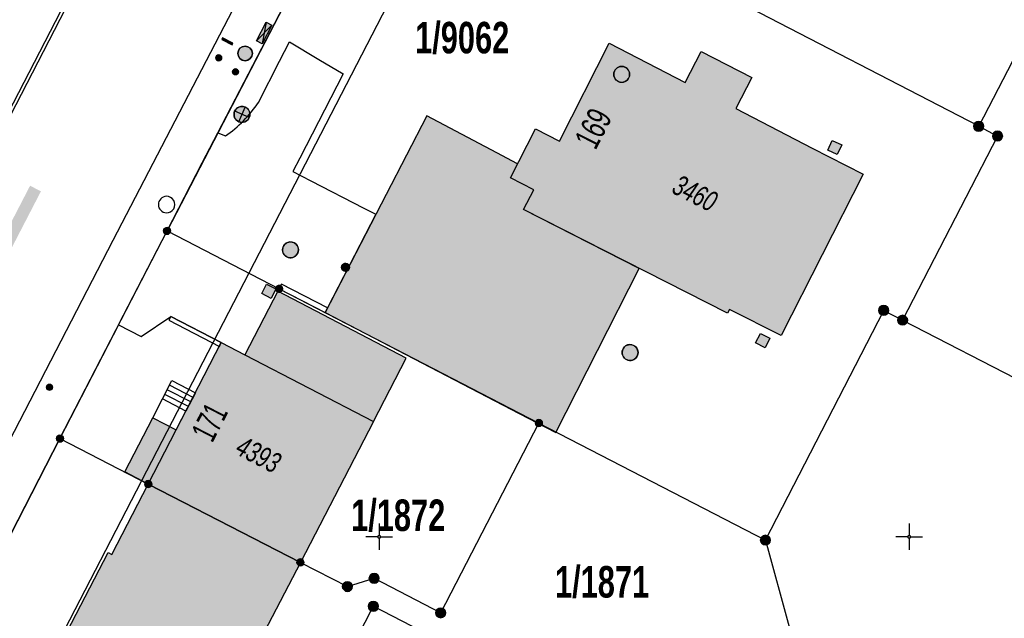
# Model space of a CAD drawing. Header units: metres. Extents: x 2695560 to 2696939, y 1260491 to 1262050.
# Tile 698 of 1005: x 2696359 to 2696405, y 1260746 to 1260774. Entities that reach past the tile are written whole.
import ezdxf

# ---------------------------------------------------------------- set-up
doc = ezdxf.new("R2010")
doc.units = ezdxf.units.M
doc.linetypes.add('AUSGEZOGEN', pattern=[0])
for name, color, linetype in [('XR$1$AV_Flächen (EO)', 7, 'AUSGEZOGEN'), ('XR$1$AV_Gebäudeflächen (BB)', 7, 'AUSGEZOGEN'), ('XR$1$AV_Gebäudeflächen ut.', 7, 'AUSGEZOGEN'), ('XR$1$AV_Grenzpunkte', 7, 'AUSGEZOGEN'), ('XR$1$AV_Grundstück-Nr.', 7, 'AUSGEZOGEN'), ('XR$1$AV_Haus-Nr.', 7, 'AUSGEZOGEN'), ('XR$1$AV_Koordinatennetzpunkte', 7, 'AUSGEZOGEN'), ('XR$1$AV_Linien (BB)', 7, 'AUSGEZOGEN'), ('XR$1$AV_Linien (EO)', 7, 'AUSGEZOGEN'), ('XR$1$AV_Versicherung-Nr.', 7, 'AUSGEZOGEN'), ('XR$1$AV_Waldflächen', 7, 'AUSGEZOGEN'), ('XR$1$AW_LK_Schachtdeckel', 24, 'AUSGEZOGEN'), ('XR$1$EW_LK_Bauwerk', 1, 'AUSGEZOGEN'), ('XR$1$EW_LK_Knoten', 1, 'AUSGEZOGEN'), ('XR$1$FM_LK_SW_TRASSEKNOTEN', 94, 'AUSGEZOGEN'), ('XR$1$Liegenschaftsgrenzen', 7, 'AUSGEZOGEN'), ('XR$1$PFAV', 255, 'AUSGEZOGEN'), ('XR$1$PFAW', 255, 'AUSGEZOGEN'), ('XR$1$PFEW', 255, 'AUSGEZOGEN'), ('XR$1$RAEW', 8, 'AUSGEZOGEN'), ('XR$1$RP_Abstandslinie', 7, 'AUSGEZOGEN')]:
    doc.layers.add(name, color=color, linetype=linetype)
doc.styles.add('ARIAL', font='arial.ttf')

# ---------------------------------------------------------------- blocks, each defined once
blk = doc.blocks.new('COMPLEXOBJECT_79')
at = {"layer": 'XR$1$AV_Linien (BB)', "color": 7, "linetype": 'AUSGEZOGEN', "transparency": 33554687}
blk.add_line((6357.253, 10742.409), (6358.335, 10741.781), dxfattribs=at)
blk.add_arc((6359.021, 10745.452), 3.519, 168.4729, 239.8375, dxfattribs=at)
blk = doc.blocks.new('COMPLEXOBJECT_166')
at = {"layer": 'XR$1$AV_Linien (BB)', "color": 7, "linetype": 'AUSGEZOGEN', "transparency": 33554687}
blk.add_lwpolyline([(6348.718, 10737.459), (6362.448, 10763.978), (6401.174, 10838.496)], dxfattribs=at)
blk = doc.blocks.new('COMPLEXOBJECT_716')
at = {"layer": 'XR$1$AV_Linien (BB)', "color": 7, "linetype": 'AUSGEZOGEN', "transparency": 33554687}
blk.add_line((6367.391, 10769.048), (6367.742, 10768.892), dxfattribs=at)
blk.add_lwpolyline([(6369.302, 10770.473), (6370.301, 10772.413), (6370.773, 10773.33), (6372.154, 10772.505), (6373.295, 10771.823), (6371.255, 10767.852), (6370.929, 10767.217), (6371.767, 10766.784), (6374.281, 10765.487), (6374.84, 10765.199), (6372.564, 10760.789), (6370.394, 10761.91), (6370.272, 10761.697), (6370.223, 10761.581), (6368.663, 10758.572)], dxfattribs=at)
for centre, radius, start, end in [((6364.421, 10773.731), 5.869, 315.4207, 326.2764), ((6364.49, 10773.644), 5.758, 304.3842, 315.5542)]:
    blk.add_arc(centre, radius, start, end, dxfattribs=at)
blk = doc.blocks.new('BAV15')
at = {"layer": 'XR$1$PFAV', "transparency": 33554687}
blk.add_hatch(color=7, dxfattribs=at).paths.add_polyline_path([(0.5, 0), (0.49, 0.1), (0.46, 0.2), (0.41, 0.29), (0.34, 0.36), (0.26, 0.42), (0.17, 0.47), (0.08, 0.49), (-0.03, 0.5), (-0.13, 0.48), (-0.22, 0.45), (-0.31, 0.4), (-0.38, 0.33), (-0.44, 0.24), (-0.48, 0.15), (-0.5, 0.05), (-0.5, -0.05), (-0.48, -0.15), (-0.44, -0.24), (-0.38, -0.33), (-0.31, -0.4), (-0.22, -0.45), (-0.13, -0.48), (-0.03, -0.5), (0.08, -0.49), (0.17, -0.47), (0.26, -0.42), (0.34, -0.36), (0.41, -0.29), (0.46, -0.2), (0.49, -0.1)])
at = {"color": 7, "transparency": 33554687}
for start, end in [(90, 270), (270, 90)]:
    blk.add_arc((0, 0), 0.5, start, end, dxfattribs=at)
at = {"layer": 'XR$1$PFAV', "transparency": 33554687}
blk.add_circle((0, 0), 0.5, dxfattribs=at)
blk = doc.blocks.new('BWAV20')
at = {"true_color": 0x000000, "transparency": 33554687}
blk.add_hatch(color=18, dxfattribs=at).paths.add_polyline_path([(0.17, 0), (0.16, 0.03), (0.15, 0.07), (0.14, 0.1), (0.11, 0.12), (0.09, 0.14), (0.06, 0.16), (0.03, 0.16), (-0.01, 0.17), (-0.04, 0.16), (-0.07, 0.15), (-0.1, 0.13), (-0.13, 0.11), (-0.15, 0.08), (-0.16, 0.05), (-0.17, 0.02), (-0.17, -0.02), (-0.16, -0.05), (-0.15, -0.08), (-0.13, -0.11), (-0.1, -0.13), (-0.07, -0.15), (-0.04, -0.16), (-0.01, -0.17), (0.03, -0.16), (0.06, -0.16), (0.09, -0.14), (0.11, -0.12), (0.14, -0.1), (0.15, -0.07), (0.16, -0.03)])
at = {"layer": 'XR$1$PFAV', "transparency": 33554687}
blk.add_hatch(color=7, dxfattribs=at).paths.add_polyline_path([(0.5, 0), (0.49, 0.1), (0.46, 0.2), (0.41, 0.29), (0.34, 0.36), (0.26, 0.42), (0.17, 0.47), (0.08, 0.49), (-0.03, 0.5), (-0.13, 0.48), (-0.22, 0.45), (-0.31, 0.4), (-0.38, 0.33), (-0.44, 0.24), (-0.48, 0.15), (-0.5, 0.05), (-0.5, -0.05), (-0.48, -0.15), (-0.44, -0.24), (-0.38, -0.33), (-0.31, -0.4), (-0.22, -0.45), (-0.13, -0.48), (-0.03, -0.5), (0.08, -0.49), (0.17, -0.47), (0.26, -0.42), (0.34, -0.36), (0.41, -0.29), (0.46, -0.2), (0.49, -0.1)])
blk = doc.blocks.new('BAV2041')
at = {"color": 7, "transparency": 33554687}
for p, q in [((0, 0.5), (0, 0.05)), ((-0.05, 0), (-0.5, 0)), ((0.05, 0), (0.5, 0)), ((0, -0.05), (0, -0.5))]:
    blk.add_line(p, q, dxfattribs=at)
blk.add_circle((0, 0), 0.05, dxfattribs=at)
for start, end in [(90, 270), (270, 90)]:
    blk.add_arc((0, 0), 0.05, start, end, dxfattribs=at)
blk = doc.blocks.new('BAW2082')
at = {"layer": 'XR$1$PFAW', "transparency": 33554687}
blk.add_hatch(color=7, dxfattribs=at).paths.add_polyline_path([(0.509, -0.003), (0.499, 0.098), (0.469, 0.194), (0.42, 0.283), (0.354, 0.359), (0.274, 0.421), (0.183, 0.466), (0.085, 0.491), (-0.016, 0.496), (-0.116, 0.481), (-0.211, 0.446), (-0.297, 0.392), (-0.37, 0.323), (-0.428, 0.24), (-0.468, 0.147), (-0.488, 0.047), (-0.488, -0.054), (-0.468, -0.153), (-0.428, -0.246), (-0.37, -0.329), (-0.297, -0.398), (-0.211, -0.452), (-0.116, -0.487), (-0.016, -0.502), (0.085, -0.497), (0.183, -0.472), (0.274, -0.427), (0.354, -0.366), (0.42, -0.289), (0.469, -0.2), (0.499, -0.104)])
at = {"transparency": 33554687}
for start, end in [(91.19481, 268.80519), (268.80519, 91.19481)]:
    blk.add_arc((0.01, 0), 0.5, start, end, dxfattribs=at)
at = {"layer": 'XR$1$PFAW', "transparency": 33554687}
blk.add_circle((0.009, -0.003), 0.5, dxfattribs=at)
blk = doc.blocks.new('BAW2089')
at = {"layer": 'XR$1$PFAW', "transparency": 33554687}
blk.add_hatch(color=7, dxfattribs=at).paths.add_polyline_path([(-0.5, 0.5), (-0.5, -0.5), (0.5, -0.5), (0.5, 0.5)])
at = {"transparency": 33554687}
blk.add_lwpolyline([(-0.5, 0.5), (0.5, 0.5), (0.5, -0.5), (-0.5, -0.5), (-0.5, 0.5)], close=True, dxfattribs=at)
at = {"layer": 'XR$1$PFAW', "transparency": 33554687}
blk.add_lwpolyline([(-0.5, 0.5), (0.5, 0.5), (0.5, -0.5), (-0.5, -0.5), (-0.5, 0.5)], close=True, dxfattribs=at)
blk = doc.blocks.new('BAW2081')
at = {"layer": 'XR$1$PFAW', "transparency": 33554687}
blk.add_hatch(color=7, dxfattribs=at).paths.add_polyline_path([(0.5, 0), (0.49, 0.1), (0.46, 0.2), (0.41, 0.29), (0.34, 0.36), (0.26, 0.42), (0.17, 0.47), (0.08, 0.49), (-0.03, 0.5), (-0.13, 0.48), (-0.22, 0.45), (-0.31, 0.4), (-0.38, 0.33), (-0.44, 0.24), (-0.48, 0.15), (-0.5, 0.05), (-0.5, -0.05), (-0.48, -0.15), (-0.44, -0.24), (-0.38, -0.33), (-0.31, -0.4), (-0.22, -0.45), (-0.13, -0.48), (-0.03, -0.5), (0.08, -0.49), (0.17, -0.47), (0.26, -0.42), (0.34, -0.36), (0.41, -0.29), (0.46, -0.2), (0.49, -0.1)])
at = {"transparency": 33554687}
blk.add_line((-0.43, -0.25), (0, 0), dxfattribs=at)
blk.add_lwpolyline([(0, 0.5), (0, 0), (0.43, -0.25)], dxfattribs=at)
for start, end in [(90, 180), (180, 270), (0, 90), (270, 0)]:
    blk.add_arc((0, 0), 0.5, start, end, dxfattribs=at)
at = {"layer": 'XR$1$PFAW', "transparency": 33554687}
blk.add_circle((0, 0), 0.5, dxfattribs=at)
blk = doc.blocks.new('BEWLP2574')
at = {"layer": 'XR$1$PFEW', "transparency": 33554687}
blk.add_hatch(color=7, dxfattribs=at).paths.add_polyline_path([(-0.5, 0), (-0.497, -0.051), (-0.489, -0.101), (-0.477, -0.15), (-0.459, -0.198), (-0.437, -0.243), (-0.41, -0.286), (-0.379, -0.326), (-0.344, -0.363), (-0.306, -0.396), (-0.264, -0.425), (-0.22, -0.449), (-0.173, -0.469), (-0.125, -0.485), (-0.075, -0.495), (-0.025, -0.5), (0.026, -0.5), (0.076, -0.495), (0.126, -0.485), (0.174, -0.469), (0.221, -0.449), (0.265, -0.425), (0.306, -0.396), (0.345, -0.363), (0.38, -0.326), (0.411, -0.286), (0.437, -0.243), (0.46, -0.198), (0.477, -0.15), (0.49, -0.101), (0.498, -0.051), (0.5, 0), (0.498, 0.05), (0.49, 0.1), (0.477, 0.149), (0.46, 0.197), (0.437, 0.242), (0.411, 0.285), (0.38, 0.325), (0.345, 0.362), (0.306, 0.395), (0.265, 0.424), (0.221, 0.448), (0.174, 0.468), (0.126, 0.484), (0.076, 0.494), (0.026, 0.499), (-0.025, 0.499), (-0.075, 0.494), (-0.125, 0.484), (-0.173, 0.468), (-0.22, 0.448), (-0.264, 0.424), (-0.306, 0.395), (-0.344, 0.362), (-0.379, 0.325), (-0.41, 0.285), (-0.437, 0.242), (-0.459, 0.197), (-0.477, 0.149), (-0.489, 0.1), (-0.497, 0.05)])
at = {"color": 1, "transparency": 33554687}
for start, end in [(90, 180), (0, 90), (180, 270), (270, 0)]:
    blk.add_arc((0, 0), 0.5, start, end, dxfattribs=at)
at = {"layer": 'XR$1$PFEW', "transparency": 33554687}
blk.add_circle((0, 0), 0.5, dxfattribs=at)
blk = doc.blocks.new('BEWLP2549_S')
at = {"layer": 'XR$1$PFEW', "transparency": 33554687}
blk.add_hatch(color=7, dxfattribs=at).paths.add_polyline_path([(0.5, 0), (0.49, 0.101), (0.459, 0.197), (0.41, 0.286), (0.344, 0.362), (0.264, 0.424), (0.174, 0.469), (0.076, 0.494), (-0.025, 0.499), (-0.125, 0.484), (-0.22, 0.449), (-0.306, 0.395), (-0.379, 0.326), (-0.437, 0.243), (-0.477, 0.15), (-0.497, 0.051), (-0.497, -0.051), (-0.477, -0.15), (-0.437, -0.243), (-0.379, -0.326), (-0.306, -0.395), (-0.22, -0.449), (-0.125, -0.484), (-0.025, -0.499), (0.076, -0.494), (0.174, -0.469), (0.264, -0.424), (0.344, -0.362), (0.41, -0.286), (0.459, -0.197), (0.49, -0.101)])
at = {"color": 1, "transparency": 33554687}
for p, q in [((0.354, -0.354), (-0.354, 0.354)), ((-0.354, -0.354), (0.354, 0.354))]:
    blk.add_line(p, q, dxfattribs=at)
for start, end in [(91.38095, 268.61905), (268.61905, 91.38095)]:
    blk.add_arc((0, 0), 0.5, start, end, dxfattribs=at)
at = {"layer": 'XR$1$PFEW', "transparency": 33554687}
blk.add_circle((0, 0), 0.5, dxfattribs=at)
blk = doc.blocks.new('BWEW2052')
at = {"layer": 'XR$1$PFEW', "transparency": 33554687}
blk.add_hatch(color=7, dxfattribs=at).paths.add_polyline_path([(0.95, -0.2855), (0.95, 0.2855), (-0.95, 0.2855), (-0.95, -0.2855)])
at = {"color": 1, "transparency": 33554687}
for p, q in [((0.95, -0.2855), (-0.95, 0.2855)), ((-0.95, -0.2855), (0.95, 0.2855))]:
    blk.add_line(p, q, dxfattribs=at)
blk.add_lwpolyline([(0.95, -0.2855), (-0.95, -0.2855), (-0.95, 0.2855), (0.95, 0.2855), (0.95, -0.2855)], close=True, dxfattribs=at)
at = {"layer": 'XR$1$PFEW', "transparency": 33554687}
for p, q in [((-0.95, -0.2855), (-0.95, 0.2855)), ((-0.95, 0.2855), (0.95, 0.2855)), ((0.95, 0.2855), (0.95, -0.2855)), ((0.95, -0.2855), (-0.95, -0.2855))]:
    blk.add_line(p, q, dxfattribs=at)
blk = doc.blocks.new('BEW957')
at = {"layer": 'XR$1$RAEW', "transparency": 33554687}
blk.add_hatch(color=1, dxfattribs=at).paths.add_polyline_path([(-0.5, 0), (-0.5, -0.05), (-0.49, -0.1), (-0.48, -0.15), (-0.46, -0.2), (-0.44, -0.24), (-0.41, -0.29), (-0.38, -0.33), (-0.34, -0.36), (-0.31, -0.4), (-0.26, -0.42), (-0.22, -0.45), (-0.17, -0.47), (-0.13, -0.48), (-0.08, -0.49), (-0.03, -0.5), (0.03, -0.5), (0.08, -0.49), (0.13, -0.48), (0.17, -0.47), (0.22, -0.45), (0.26, -0.42), (0.31, -0.4), (0.34, -0.36), (0.38, -0.33), (0.41, -0.29), (0.44, -0.24), (0.46, -0.2), (0.48, -0.15), (0.49, -0.1), (0.5, -0.05), (0.5, 0), (0.5, 0.05), (0.49, 0.1), (0.48, 0.15), (0.46, 0.2), (0.44, 0.24), (0.41, 0.29), (0.38, 0.33), (0.34, 0.36), (0.31, 0.4), (0.26, 0.42), (0.22, 0.45), (0.17, 0.47), (0.13, 0.48), (0.08, 0.49), (0.03, 0.5), (-0.03, 0.5), (-0.08, 0.49), (-0.13, 0.48), (-0.17, 0.47), (-0.22, 0.45), (-0.26, 0.42), (-0.31, 0.4), (-0.34, 0.36), (-0.38, 0.33), (-0.41, 0.29), (-0.44, 0.24), (-0.46, 0.2), (-0.48, 0.15), (-0.49, 0.1), (-0.5, 0.05)])
at = {"color": 1, "transparency": 33554687}
for start, end in [(90, 180), (180, 270), (0, 90), (270, 0)]:
    blk.add_arc((0, 0), 0.5, start, end, dxfattribs=at)
at = {"layer": 'XR$1$RAEW', "color": 1, "transparency": 33554687}
blk.add_circle((0, 0), 0.5, dxfattribs=at)
blk = doc.blocks.new('BEWG5')
at = {"transparency": 33554687}
blk.add_hatch(color=1, dxfattribs=at).paths.add_polyline_path([(-0.083375, -0.5), (0.083375, -0.5), (0.083375, 0.5), (-0.083375, 0.5)])
at = {"color": 1, "transparency": 33554687}
blk.add_lwpolyline([(-0.083375, -0.5), (0.083375, -0.5), (0.083375, 0.5), (-0.083375, 0.5), (-0.083375, -0.5)], close=True, dxfattribs=at)
blk = doc.blocks.new('BWFM16')
at = {"color": 94, "transparency": 33554687}
for start, end in [(91.19481, 268.80519), (268.80519, 91.19481)]:
    blk.add_arc((0.01, 0), 0.5, start, end, dxfattribs=at)

msp = doc.modelspace()

# ---------------------------------------------------------------- hatches: boundary and pattern name
at = {"transparency": 33554687}
msp.add_hatch(color=7, dxfattribs=at).paths.add_polyline_path([(2696357.627, 1260762.741), (2696358.139, 1260762.476), (2696360.011, 1260766.093), (2696359.499, 1260766.358)])
at = {"layer": 'XR$1$AV_Gebäudeflächen (BB)', "true_color": 0xd2d2d2, "transparency": 33554687}
for points in [[(2696392.788, 1260769.997), (2696393.541, 1260771.452), (2696391.163, 1260772.683), (2696390.41, 1260771.228), (2696386.822, 1260773.085), (2696384.478, 1260768.466), (2696383.338, 1260769.045), (2696382.162, 1260766.726), (2696383.26, 1260766.169), (2696382.783, 1260765.229), (2696392.401, 1260760.349), (2696392.491, 1260760.526), (2696394.93, 1260759.289), (2696398.797, 1260766.91), (2696396.393, 1260768.13)], [(2696365.077, 1260752.295), (2696372.253, 1260748.601), (2696375.695, 1260755.239), (2696369.633, 1260758.382), (2696368.52, 1260758.959), (2696366.394, 1260754.845), (2696365.284, 1260755.418), (2696363.966, 1260752.869)], [(2696372.253, 1260748.601), (2696365.077, 1260752.295), (2696363.356, 1260748.975), (2696363.181, 1260749.066), (2696359.305, 1260741.591), (2696370.24, 1260735.96), (2696374.109, 1260743.464), (2696370.547, 1260745.311)]]:
    msp.add_hatch(color=254, dxfattribs=at).paths.add_polyline_path(points)
at = {"layer": 'XR$1$AV_Gebäudeflächen ut.', "true_color": 0xf5f5f5, "transparency": 33554687}
for points in [[(2696382.497, 1260767.388), (2696381.52, 1260767.904), (2696378.208, 1260769.653), (2696373.419, 1260760.377), (2696382.57, 1260755.625), (2696384.299, 1260754.727), (2696388.239, 1260762.461), (2696382.783, 1260765.229), (2696383.26, 1260766.169), (2696382.162, 1260766.726)], [(2696369.633, 1260758.382), (2696375.695, 1260755.239), (2696377.246, 1260758.23), (2696371.193, 1260761.391)]]:
    msp.add_hatch(color=7, dxfattribs=at).paths.add_polyline_path(points)
at = {"layer": 'XR$1$AV_Waldflächen', "transparency": 33554687}
h = msp.add_hatch(dxfattribs=at)
h.set_pattern_fill('MUSTER', scale=15000, style=0, pattern_type=2)
h.set_pattern_definition([(0, (2725855, 1291000), (15000, 15000), [15000, -15000]), (90, (2725855, 1291000), (-15000, 15000), [15000, -15000])])
h.paths.add_polyline_path([(2696340.182, 1260764.996), (2696351.332, 1260759.171), (2696352.709, 1260761.836), (2696354.158, 1260761.143), (2696365.327, 1260782.761), (2696375.88, 1260803.48), (2696402.77, 1260855.54), (2696390.819, 1260861.917), (2696365.497, 1260813.45)], flags=0)

# ---------------------------------------------------------------- linework, layer by layer
at = {"layer": 'XR$1$AV_Flächen (EO)', "color": 7, "linetype": 'AUSGEZOGEN', "transparency": 33554687}
for p, q in [((2696378.208, 1260769.653), (2696373.419, 1260760.377)), ((2696371.193, 1260761.391), (2696369.633, 1260758.382)), ((2696369.633, 1260758.382), (2696375.695, 1260755.239))]:
    msp.add_line(p, q, dxfattribs=at)
for points in [[(2696382.497, 1260767.388), (2696381.52, 1260767.904), (2696378.208, 1260769.653)], [(2696388.239, 1260762.461), (2696382.783, 1260765.229), (2696383.26, 1260766.169), (2696382.162, 1260766.726), (2696382.497, 1260767.388)], [(2696373.419, 1260760.377), (2696382.57, 1260755.625), (2696384.299, 1260754.727), (2696388.239, 1260762.461)], [(2696375.695, 1260755.239), (2696377.246, 1260758.23), (2696371.193, 1260761.391)]]:
    msp.add_lwpolyline(points, dxfattribs=at)
for points in [[(2696371.364, 1260761.72), (2696371.249, 1260761.498), (2696373.419, 1260760.377), (2696373.534, 1260760.599), (2696371.364, 1260761.72)], [(2696366.04, 1260760.02), (2696368.428, 1260758.781), (2696368.52, 1260758.959), (2696366.132, 1260760.197), (2696366.04, 1260760.02)]]:
    msp.add_lwpolyline(points, close=True, dxfattribs=at)
at = {"layer": 'XR$1$AV_Linien (BB)', "color": 7, "linetype": 'AUSGEZOGEN', "transparency": 33554687}
for p, q in [((2696368.361, 1260768.858), (2696374.415, 1260780.53)), ((2696366.132, 1260760.197), (2696368.52, 1260758.959)), ((2696368.52, 1260758.959), (2696369.633, 1260758.382)), ((2696372.253, 1260748.601), (2696365.077, 1260752.295))]:
    msp.add_line(p, q, dxfattribs=at)
for points in [[(2696354.158, 1260761.143), (2696365.327, 1260782.761), (2696375.88, 1260803.48), (2696402.77, 1260855.54)], [(2696382.783, 1260765.229), (2696383.26, 1260766.169), (2696382.162, 1260766.726), (2696383.338, 1260769.045), (2696384.478, 1260768.466), (2696386.822, 1260773.085), (2696390.41, 1260771.228), (2696391.163, 1260772.683), (2696393.541, 1260771.452), (2696392.788, 1260769.997)], [(2696392.788, 1260769.997), (2696396.393, 1260768.13), (2696398.797, 1260766.91), (2696394.93, 1260759.289), (2696392.491, 1260760.526), (2696392.401, 1260760.349), (2696382.783, 1260765.229)], [(2696363.677, 1260759.804), (2696365.96, 1260764.23), (2696367.622, 1260767.434), (2696368.361, 1260768.858)], [(2696363.677, 1260759.804), (2696364.743, 1260759.254), (2696366.132, 1260760.197)], [(2696363.677, 1260759.804), (2696360.91, 1260754.44), (2696356.543, 1260745.965)], [(2696365.077, 1260752.295), (2696363.966, 1260752.869), (2696365.284, 1260755.418), (2696366.394, 1260754.845), (2696368.52, 1260758.959)], [(2696369.633, 1260758.382), (2696375.695, 1260755.239), (2696372.253, 1260748.601)], [(2696359.305, 1260741.591), (2696363.181, 1260749.066), (2696363.356, 1260748.975), (2696365.077, 1260752.295)], [(2696372.253, 1260748.601), (2696370.547, 1260745.311), (2696374.109, 1260743.464)]]:
    msp.add_lwpolyline(points, dxfattribs=at)
at = {"layer": 'XR$1$AV_Linien (EO)', "color": 7, "linetype": 'AUSGEZOGEN', "transparency": 33554687}
for p, q in [((2696367.076, 1260756.164), (2696365.965, 1260756.738)), ((2696367.187, 1260756.379), (2696366.077, 1260756.953)), ((2696365.284, 1260755.418), (2696365.743, 1260756.307)), ((2696366.853, 1260755.733), (2696365.743, 1260756.307)), ((2696366.965, 1260755.948), (2696365.854, 1260756.522))]:
    msp.add_line(p, q, dxfattribs=at)
for points in [[(2696365.743, 1260756.307), (2696366.188, 1260757.169), (2696367.299, 1260756.595), (2696366.853, 1260755.733)], [(2696365.077, 1260752.295), (2696366.394, 1260754.845), (2696366.853, 1260755.733)]]:
    msp.add_lwpolyline(points, dxfattribs=at)
at = {"layer": 'XR$1$Liegenschaftsgrenzen', "color": 7, "linetype": 'AUSGEZOGEN', "transparency": 33554687}
for p, q in [((2696376.08, 1260783.74), (2696365.96, 1260764.23)), ((2696404.25, 1260769.16), (2696376.08, 1260783.74)), ((2696410.92, 1260782.05), (2696404.25, 1260769.16)), ((2696360.91, 1260754.44), (2696365.96, 1260764.23)), ((2696400.659, 1260760.022), (2696415.53, 1260752.35)), ((2696383.5, 1260755.17), (2696394.19, 1260749.65)), ((2696355.37, 1260743.69), (2696360.91, 1260754.44)), ((2696394.19, 1260749.65), (2696395.31, 1260745.56))]:
    msp.add_line(p, q, dxfattribs=at)
for points in [[(2696350.75, 1260754.86), (2696375.88, 1260803.48), (2696402.77, 1260855.54)], [(2696404.25, 1260769.16), (2696405.138, 1260768.7), (2696400.659, 1260760.022)], [(2696365.96, 1260764.23), (2696371.249, 1260761.498), (2696383.5, 1260755.17)], [(2696394.19, 1260749.65), (2696399.77, 1260760.48), (2696400.659, 1260760.022)], [(2696360.91, 1260754.44), (2696365.077, 1260752.295), (2696372.253, 1260748.601), (2696374.47, 1260747.46), (2696375.73, 1260747.85), (2696378.87, 1260746.22), (2696383.5, 1260755.17)], [(2696380.25, 1260744.18), (2696375.69, 1260746.53), (2696374.109, 1260743.464), (2696370.24, 1260735.96)]]:
    msp.add_lwpolyline(points, dxfattribs=at)
at = {"layer": 'XR$1$RP_Abstandslinie', "color": 7, "linetype": 'AUSGEZOGEN', "transparency": 33554687}
msp.add_lwpolyline([(2696362.8, 1260739.84), (2696359.212, 1260741.698), (2696407.293, 1260834.687), (2696410.91, 1260832.82)], dxfattribs=at)

# ---------------------------------------------------------------- block references
at = {"layer": 'XR$1$AV_Grenzpunkte', "color": 7, "linetype": 'AUSGEZOGEN', "lineweight": -3, "transparency": 33554687}
for name, p, xscale, yscale in [('BAV15', (2696404.25, 1260769.16), 0.4549999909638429, 0.4549999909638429), ('BAV15', (2696405.138, 1260768.7), 0.4549999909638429, 0.4549999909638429), ('BAV15', (2696365.96, 1260764.23), 0.3249999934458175, 0.3249999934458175), ('BWAV20', (2696371.249, 1260761.498), 0.3899999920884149, 0.3899999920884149), ('BAV15', (2696399.77, 1260760.48), 0.4549999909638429, 0.4549999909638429), ('BAV15', (2696400.659, 1260760.022), 0.4549999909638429, 0.4549999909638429), ('BAV15', (2696383.5, 1260755.17), 0.3249999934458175, 0.3249999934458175), ('BAV15', (2696360.91, 1260754.44), 0.3249999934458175, 0.3249999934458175), ('BAV15', (2696365.077, 1260752.295), 0.3249999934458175, 0.3249999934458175), ('BAV15', (2696394.19, 1260749.65), 0.4549999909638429, 0.4549999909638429), ('BAV15', (2696372.253, 1260748.601), 0.3249999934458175, 0.3249999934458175), ('BAV15', (2696375.73, 1260747.85), 0.4549999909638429, 0.4549999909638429), ('BAV15', (2696374.47, 1260747.46), 0.4549999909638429, 0.4549999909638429), ('BAV15', (2696375.69, 1260746.53), 0.4549999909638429, 0.4549999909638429), ('BAV15', (2696378.87, 1260746.22), 0.4549999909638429, 0.4549999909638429)]:
    msp.add_blockref(name, p, dxfattribs=dict(at, xscale=xscale, yscale=yscale))
at = {"layer": 'XR$1$AV_Koordinatennetzpunkte', "color": 7, "linetype": 'AUSGEZOGEN', "lineweight": -3, "transparency": 33554687, "xscale": 1.25, "yscale": 1.25}
for p in [(2696375.97, 1260749.81), (2696400.97, 1260749.81)]:
    msp.add_blockref('BAV2041', p, dxfattribs=at)
at = {"layer": 'XR$1$AV_Linien (BB)', "color": 7, "linetype": 'AUSGEZOGEN', "lineweight": -3, "transparency": 33554687}
for name in ['COMPLEXOBJECT_166', 'COMPLEXOBJECT_716', 'COMPLEXOBJECT_79']:
    msp.add_blockref(name, (2690000.97, 1249999.81), dxfattribs=at)
at = {"layer": 'XR$1$AW_LK_Schachtdeckel', "color": 24, "linetype": 'AUSGEZOGEN', "lineweight": -3, "transparency": 33554687, "xscale": 0.7499999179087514, "yscale": 0.7499999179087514}
msp.add_blockref('BAW2082', (2696387.4, 1260771.608), dxfattribs=at)
at = {"layer": 'XR$1$AW_LK_Schachtdeckel', "color": 24, "linetype": 'AUSGEZOGEN', "lineweight": -3, "transparency": 33554687}
for name, p, xscale, yscale, rotation in [('BAW2089', (2696397.458, 1260768.162), 0.5000000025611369, 0.5000000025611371, 245.237269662), ('BAW2082', (2696371.777, 1260763.327), 0.7499999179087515, 0.7499999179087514, 62.99478149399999), ('BAW2081', (2696374.382, 1260762.512), 0.3749999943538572, 0.3749999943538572, 242.409745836), ('BAW2089', (2696370.762, 1260761.382), 0.5000000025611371, 0.5000000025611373, 332.988787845), ('BAW2082', (2696387.8, 1260758.488), 0.7499999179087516, 0.7499999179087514, 63.27187007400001), ('BAW2089', (2696394.061, 1260759.057), 0.500000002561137, 0.5000000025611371, 333.508915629)]:
    msp.add_blockref(name, p, dxfattribs=dict(at, xscale=xscale, yscale=yscale, rotation=rotation))
at = {"layer": 'XR$1$EW_LK_Bauwerk', "color": 1, "linetype": 'AUSGEZOGEN', "lineweight": -3, "transparency": 33554687, "xscale": 0.6874999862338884, "yscale": 0.6874999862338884}
msp.add_blockref('BEWLP2574', (2696369.643, 1260772.594), dxfattribs=at)
at = {"layer": 'XR$1$EW_LK_Knoten', "color": 1, "linetype": 'AUSGEZOGEN', "lineweight": -3, "transparency": 33554687}
for name, p, xscale, yscale, rotation in [('BWEW2052', (2696370.538, 1260773.561), 0.5250000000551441, 0.5250000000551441, 242.5059), ('BEWG5', (2696368.803, 1260773.167), 0.5499999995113, 0.5499999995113, 62.48519999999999), ('BEWLP2549_S', (2696369.495, 1260769.72), 0.749999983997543, 0.7499999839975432, 21.64949999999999)]:
    msp.add_blockref(name, p, dxfattribs=dict(at, xscale=xscale, yscale=yscale, rotation=rotation))
at = {"layer": 'XR$1$EW_LK_Knoten', "color": 1, "linetype": 'AUSGEZOGEN', "lineweight": -3, "transparency": 33554687, "xscale": 0.2749999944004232, "yscale": 0.2749999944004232}
for p in [(2696368.398, 1260772.389), (2696369.191, 1260771.731), (2696360.414, 1260756.855)]:
    msp.add_blockref('BEW957', p, dxfattribs=at)
at = {"layer": 'XR$1$FM_LK_SW_TRASSEKNOTEN', "color": 94, "linetype": 'AUSGEZOGEN', "lineweight": -3, "transparency": 33554687, "xscale": 0.7767225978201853, "yscale": 0.7767225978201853}
msp.add_blockref('BWFM16', (2696365.93, 1260765.47), dxfattribs=at)

# ---------------------------------------------------------------- texts
at = {"layer": 'XR$1$AV_Grundstück-Nr.', "color": 7, "transparency": 33554687, "char_height": 1.48491, "attachment_point": 5, "style": 'ARIAL'}
for s, insert, width in [('\\A1;{\\fArial|i0|b1;\\H1.484908;\\W0.700000;\\C7;1/9062}\\P', (2696379.883, 1260773.318), 4.98214), ('\\A1;{\\fArial|i0|b1;\\H1.484908;\\W0.700000;\\C7;1/1872}\\P', (2696376.864, 1260750.801), 4.97324), ('\\A1;{\\fArial|i0|b1;\\H1.484908;\\W0.700000;\\C7;1/1871}\\P', (2696386.482, 1260747.663), 4.96465)]:
    msp.add_mtext(s, dxfattribs=dict(at, insert=insert, width=width))
at = {"layer": 'XR$1$AV_Haus-Nr.', "color": 7, "transparency": 33554687, "char_height": 1.1621, "attachment_point": 2, "style": 'ARIAL'}
for s, insert, width, rotation in [('\\W0.66;169', (2696385.545, 1260769.324), 2.24073, 63.099), ('\\W0.62;171', (2696367.446, 1260755.481), 2.16334, 62.6778)]:
    msp.add_mtext(s, dxfattribs=dict(at, insert=insert, width=width, rotation=rotation))
at = {"layer": 'XR$1$AV_Versicherung-Nr.', "color": 7, "transparency": 33554687, "char_height": 0.96842, "width": 2.46457, "attachment_point": 5, "style": 'ARIAL'}
for s, insert, rotation in [('\\A1;{\\fArial|i1|b0;\\H0.968418;\\W0.700000;\\C7;3460}\\P', (2696390.865, 1260766), 333.0972), ('\\A1;{\\fArial|i1|b0;\\H0.968418;\\W0.700000;\\C7;4393}\\P', (2696370.272, 1260753.685), 332.5914)]:
    msp.add_mtext(s, dxfattribs=dict(at, insert=insert, rotation=rotation))

doc.saveas('drawing.dxf')
